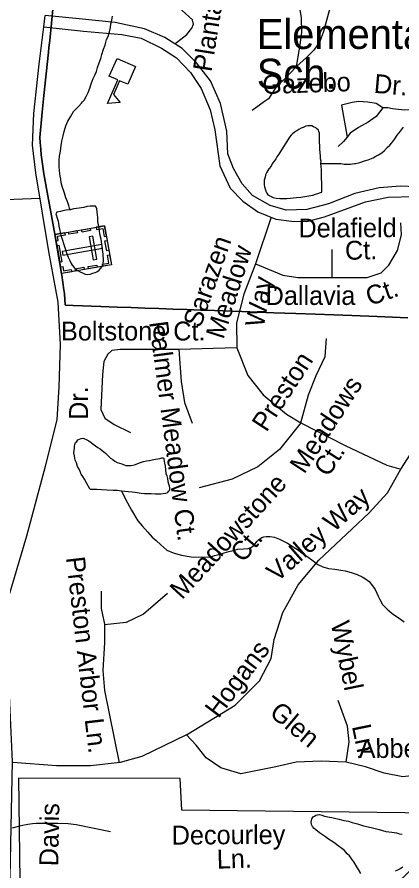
# Model space of a CAD drawing. Extents: x 2001466 to 2224147, y 644118 to 847247.
# Drawn here: x 2044922 to 2046859, y 746791 to 751088 of the extents above; entities that cross this region are included whole.
import ezdxf

# ---------------------------------------------------------------- set-up
doc = ezdxf.new("R2010")
doc.units = 0
for name, color, linetype in [('Exist Boundary Political City Limit New', 7, 'Continuous'), ('Exist Boundary Political City Limit New Hole', 7, 'Continuous'), ('Exist Cultural Cemetery CELL', 7, 'Continuous'), ('Exist Cultural Educational Facility Elementary CELL', 7, 'Continuous'), ('Exist Cultural Educational Facility Elementary Label', 7, 'Continuous'), ('Exist Hydrographic Misc Water Feature', 7, 'Continuous'), ('Exist Road Non-System Type 51', 7, 'Continuous'), ('Exist Road Non-System Type 51 Label', 7, 'Continuous'), ('Exist Road Secondary Type 51 Attributed', 7, 'Continuous'), ('Exist Road Secondary Type 51 Divided Attributed', 7, 'Continuous'), ('Exist Road Secondary Type 51 Label', 7, 'Continuous'), ('Map Preparation Boundary City Limit Buffer Line', 7, 'Continuous')]:
    doc.layers.add(name, color=color, linetype=linetype)

msp = doc.modelspace()

# ---------------------------------------------------------------- linework, layer by layer
at = {"layer": 'Exist Boundary Political City Limit New'}
msp.add_lwpolyline([(2045102.9, 751145.1), (2045086.2, 750969.9), (2045082.1, 750934.9), (2045079.5, 750911.3), (2045055.8, 750692.8), (2045052.5, 750659.2), (2045050.1, 750625.8), (2045048.6, 750609.6), (2045037.1, 750481.5), (2045038.4, 750456.5), (2045040.9, 750423.5), (2045043.6, 750394.8), (2045049.6, 750347.9), (2045057.2, 750299.9), (2045105.2, 750032), (2045116.8, 749967.9), (2045129.8, 749895.4), (2045145.9, 749796.8), (2045146.9, 749789.1), (2045157.1, 749716.1), (2045159.9, 749695.8), (2045164.6, 749639.9), (2045164.9, 749638.3), (2045203.5, 749636.6), (2045343.6, 749631.6), (2045426.4, 749628.5), (2045496.4, 749625.9), (2045566.2, 749623.4), (2045636.2, 749620.9), (2045706.2, 749618.3), (2045776.1, 749615.8), (2045846.1, 749613.2), (2045857.8, 749612.8), (2045916.1, 749610.7), (2046002.9, 749607.5), (2046053, 749605.7), (2046214.6, 749599.8), (2046325.4, 749595.8), (2046424.2, 749592.2), (2046515.6, 749588.8), (2046607.1, 749585.5), (2046735, 749580.9), (2046888.4, 749575.2)], dxfattribs=at)
at = {"layer": 'Exist Boundary Political City Limit New Hole'}
msp.add_lwpolyline([(2044935.1, 746740.6), (2046806.4, 746703.2), (2046997.4, 746885.4), (2047015.1, 747080.9), (2045751.6, 747096.5), (2045742.8, 747256.5), (2044929.5, 747257.2), (2044935.1, 746740.6)], dxfattribs=at)
at = {"layer": 'Exist Cultural Cemetery CELL'}
for points in [[(2045362.7, 750037.5), (2045396.6, 749841.3), (2045145.7, 749797.9), (2045111.8, 749994.1)], [(2045117.5, 749961.5), (2045128.8, 749963.5), (2045125.1, 749985.2), (2045164.9, 749992.1), (2045163, 750003), (2045111.9, 749994.2)], [(2045180.7, 750006.1), (2045223.4, 750013.4), (2045225.4, 750002.2), (2045182.7, 749994.8)], [(2045247, 750017.5), (2045289.7, 750024.9), (2045291.6, 750013.6), (2045248.9, 750006.3)], [(2045320.1, 750030.1), (2045322, 750018.9), (2045353.7, 750024.4), (2045360.6, 749984.4), (2045371.6, 749986.3), (2045362.7, 750037.5)], [(2045302.6, 749985.7), (2045284.2, 749982.5), (2045304.3, 749866.5), (2045322.7, 749869.6)], [(2045375.3, 749964.5), (2045384.1, 749913.4), (2045372.9, 749911.5), (2045364.1, 749962.5)], [(2045132.9, 749939.5), (2045147.4, 749855.8), (2045136.1, 749853.9), (2045121.7, 749937.5)], [(2045352.4, 749925), (2045349.2, 749943.5), (2045149.4, 749908.9), (2045152.6, 749890.5)], [(2045353.9, 749833.8), (2045352, 749845), (2045383.7, 749850.5), (2045376.8, 749890.5), (2045387.8, 749892.4), (2045396.6, 749841.2)], [(2045140.1, 749830.6), (2045151.4, 749832.5), (2045155.1, 749810.9), (2045195, 749817.7), (2045196.9, 749806.8), (2045145.7, 749797.9)], [(2045215, 749821.4), (2045257.7, 749828.8), (2045259.6, 749817.6), (2045216.9, 749810.2)], [(2045280, 749832.6), (2045322.6, 749840), (2045324.6, 749828.8), (2045281.9, 749821.4)]]:
    msp.add_lwpolyline(points, close=True, dxfattribs=at)
at = {"layer": 'Exist Cultural Educational Facility Elementary CELL'}
msp.add_lwpolyline([(2045518.3, 750839.9), (2045479.6, 750749.9), (2045437.3, 750768.1), (2045407.7, 750699.1), (2045441.3, 750658.2), (2045377.7, 750653.8), (2045428.5, 750771.9), (2045386.2, 750790.1), (2045424.9, 750880)], close=True, dxfattribs=at)
at = {"layer": 'Exist Hydrographic Misc Water Feature'}
for points in [[(2045188.5, 750118.3), (2045186.4, 750126.2), (2045182.3, 750140.2), (2045178.4, 750150.2), (2045174.3, 750164.2), (2045166.5, 750178.3), (2045160.4, 750202.4), (2045156.5, 750212.3), (2045150.1, 750230.3), (2045144.4, 750254.4), (2045142.1, 750272.1), (2045138, 750288.1), (2045136, 750314), (2045134.1, 750338.2), (2045133.9, 750368.3), (2045136, 750388.3), (2045139.9, 750414), (2045143.8, 750442.2), (2045147.9, 750463.9), (2045153.4, 750490.3), (2045159.7, 750512.1), (2045167.7, 750540), (2045177.6, 750564.1), (2045191.5, 750586.3), (2045205.7, 750612.2), (2045221.5, 750628.4), (2045233.4, 750640.4), (2045245.5, 750654.4), (2045251.4, 750662.4), (2045259.6, 750670.5), (2045269.4, 750688.5), (2045279.1, 750708.5), (2045287.5, 750730.4), (2045294.9, 750752.4), (2045305.1, 750778.4), (2045313.3, 750796.6), (2045320.9, 750814.5), (2045326.9, 750834.3), (2045335.1, 750858.6), (2045343.1, 750880.5), (2045348.8, 750900.3), (2045356.6, 750926.4), (2045364.6, 750946.6), (2045368.7, 750962.7), (2045372.8, 750974.6), (2045381, 750990.4), (2045386.7, 751014.7), (2045392.9, 751036.5), (2045394.5, 751054.5), (2045398.4, 751072.5), (2045402.5, 751092.6)], [(2046451.6, 750350.5), (2046451.8, 750362.7), (2046449.7, 750374.8), (2046449.7, 750388.5), (2046447.7, 750406.7), (2046445.6, 750422.4), (2046445.8, 750438.6), (2046443.6, 750460.5), (2046443.4, 750482.8), (2046443.6, 750494.5), (2046443.6, 750504.7), (2046441.5, 750512.7), (2046439.7, 750518.7), (2046429.4, 750526.7), (2046425.5, 750530.6), (2046413.2, 750536.5), (2046405.4, 750540.5), (2046397.4, 750540.5), (2046385.3, 750540.2), (2046375.3, 750538.6), (2046361.1, 750532.6), (2046351.5, 750528.4), (2046339.6, 750522.5), (2046329.6, 750516.3), (2046323.4, 750512.4), (2046315.6, 750506.3), (2046307.4, 750500.2), (2046301.3, 750494.2), (2046293.7, 750484.4), (2046279.3, 750462.3), (2046261.5, 750434.1), (2046239.8, 750398.1), (2046229.7, 750384.2), (2046223.8, 750374.1), (2046218, 750364.1), (2046208, 750352.2), (2046200, 750338), (2046189.9, 750324.1), (2046179.7, 750308.2), (2046171.9, 750294), (2046169.8, 750282.1), (2046165.7, 750268.1), (2046165.9, 750253.9), (2046166.1, 750244.2), (2046167.8, 750234.2), (2046170, 750224.1), (2046173.9, 750212.1), (2046178.2, 750202.2), (2046184.2, 750194.4), (2046194.2, 750188.4), (2046210.2, 750180.3), (2046226.2, 750176.2), (2046244.1, 750174.3), (2046261.9, 750174.4), (2046280.4, 750174.5), (2046296.4, 750176.1), (2046311.9, 750178.6), (2046328.1, 750180.6), (2046350.1, 750182.6), (2046370.4, 750184.4), (2046390.1, 750188.7), (2046409.9, 750192.6), (2046424.1, 750196.5), (2046436, 750200.8), (2046449.7, 750204.8), (2046456.1, 750206.7), (2046456.1, 750216.8), (2046456.1, 750250.5), (2046454, 750278.8), (2046454, 750306.7), (2046453.8, 750320.6), (2046451.8, 750334.7), (2046451.6, 750350.5)], [(2046451.6, 750350.5), (2046475.8, 750350.5), (2046484, 750350.9), (2046499.6, 750350.9), (2046517.8, 750350.6), (2046527.6, 750350.7), (2046537.9, 750350.8), (2046551.8, 750350.7), (2046567.6, 750348.7), (2046584, 750347.1), (2046599.8, 750347.1), (2046619.5, 750351), (2046625.5, 750350.9), (2046647.6, 750356.9), (2046669.8, 750364.9), (2046689.6, 750369.2), (2046713.4, 750379), (2046727.6, 750387.4), (2046741.7, 750395.4), (2046757.7, 750405.1), (2046771.7, 750417.2), (2046785.4, 750431.3), (2046797.7, 750443.3), (2046807.8, 750455.1), (2046823.3, 750475.5), (2046835.4, 750493.5), (2046851.4, 750513.4), (2046867.4, 750533.3)], [(2045188.5, 750118.3), (2045168.6, 750116.4), (2045152.6, 750112.3), (2045140.3, 750110.2), (2045122.6, 750106.3), (2045118.5, 750102.1), (2045116.7, 750098.3), (2045118.1, 750092.4), (2045124.5, 750076.4), (2045128.6, 750060.4), (2045130.2, 750050.4), (2045132.7, 750036.2), (2045136.6, 750014.1), (2045138.8, 750004.1), (2045142.7, 749990.1), (2045148.9, 749970.1), (2045156.9, 749944.2), (2045164.9, 749918.2), (2045172.7, 749896.3), (2045178.8, 749880.3), (2045187, 749862.5), (2045194.8, 749848.3), (2045198.9, 749840.4), (2045209, 749828.3), (2045214.7, 749822.6), (2045225, 749814.6), (2045239.3, 749806.3), (2045251, 749800.4), (2045264.9, 749794.7), (2045275.2, 749792.3), (2045289.1, 749794.7), (2045303.1, 749798.6), (2045315.2, 749802.5), (2045323, 749806.6), (2045334.9, 749814.5), (2045343.1, 749824.6), (2045351.1, 749836.8), (2045355.2, 749848.8), (2045357, 749862.7), (2045354.8, 749894.6), (2045352.7, 749918.5), (2045348.6, 749944.7), (2045344.7, 749970.4), (2045340.6, 749988.5), (2045336.5, 750010.5), (2045334.5, 750028.7), (2045330.6, 750048.4), (2045328.7, 750062.5), (2045328.5, 750078.7), (2045326.5, 750092.4), (2045324.4, 750108.6), (2045322.6, 750122.6), (2045320.3, 750132.3), (2045316.4, 750136.6), (2045290.4, 750136.4), (2045274.4, 750134.4), (2045258.4, 750130.3), (2045246.7, 750128.5), (2045234.4, 750126.3), (2045220.4, 750124.4), (2045208.1, 750122.6), (2045188.5, 750118.3)], [(2045447.2, 748703), (2045427.1, 748704.8), (2045405, 748704.9), (2045375.1, 748706.6), (2045347, 748708.9), (2045323.2, 748710.9), (2045311.3, 748710.6), (2045299, 748710.9), (2045289.1, 748710.7), (2045287.3, 748714.7), (2045272.9, 748740.8), (2045260.8, 748762.5), (2045252.8, 748776.7), (2045244.6, 748788.5), (2045239.1, 748800.7), (2045234.8, 748812.7), (2045226.8, 748826.5), (2045220.9, 748844.4), (2045214.7, 748858.4), (2045212.9, 748868.4), (2045210.8, 748880.5), (2045208.3, 748894.6), (2045208.8, 748906.7), (2045210.6, 748918.6), (2045210.8, 748926.7), (2045212.9, 748936.5), (2045216.5, 748946.5), (2045222.3, 748952.5), (2045228.2, 748960.5), (2045236.6, 748964.5), (2045244.6, 748966.6), (2045252.6, 748968.6), (2045258.6, 748966.5), (2045272.5, 748960.7), (2045282.6, 748954.7), (2045294.5, 748946.4), (2045304.5, 748938.8), (2045316.4, 748930.5), (2045328.7, 748922.6), (2045340.6, 748914.7), (2045350.7, 748906.6), (2045366.6, 748892.9), (2045376.9, 748882.8), (2045384.9, 748874.7), (2045392.7, 748868.7), (2045404.6, 748860.8), (2045414.8, 748853.1), (2045426.5, 748846.9), (2045437, 748842.9), (2045448.7, 748839.1), (2045460.8, 748835.2), (2045469, 748831.1), (2045478.8, 748830.9), (2045495, 748831.2), (2045505.1, 748833), (2045518.8, 748836.9), (2045538.9, 748845.2), (2045558.6, 748851.2), (2045572.9, 748855.1), (2045588.5, 748857.2), (2045602.5, 748859.1), (2045618.9, 748863.1), (2045630.8, 748865.4), (2045640.8, 748867.1), (2045650.4, 748869.3), (2045658.4, 748869.3), (2045660.9, 748865.3), (2045662.7, 748851.2), (2045666.8, 748827.4), (2045668.5, 748809.4), (2045670.7, 748791.6), (2045675, 748779.6), (2045679.1, 748765.6), (2045681, 748751.5), (2045684.9, 748739.5), (2045687.1, 748729.5), (2045689, 748717.4), (2045688.8, 748709.3), (2045686.9, 748703.5), (2045683, 748699.7), (2045677.3, 748693.2), (2045669.3, 748691.2), (2045657, 748689.4), (2045645.1, 748687.1), (2045632.8, 748687.4), (2045619.3, 748687.4), (2045597.1, 748689.2), (2045580.9, 748689.2), (2045563.1, 748689.1), (2045547.3, 748691.1), (2045516.9, 748695.2), (2045501.2, 748697.2), (2045481.1, 748699.1), (2045447.2, 748703)], [(2045447.2, 748703), (2045477.2, 748643.3), (2045497.1, 748607), (2045529.3, 748553), (2045551.4, 748527.4), (2045579.5, 748495.1), (2045601.6, 748471.5), (2045621.5, 748453.4), (2045645.5, 748431.5), (2045675.7, 748405.5), (2045707.2, 748391.8), (2045749.5, 748379.7), (2045797.5, 748371.6), (2045847.7, 748369.6), (2045893.6, 748372), (2045917.4, 748377.7), (2045937.7, 748384), (2045963.6, 748392.2), (2045987.5, 748397.9), (2046009.5, 748404.3), (2046033.3, 748410), (2046061.4, 748412.3), (2046085.6, 748414.3), (2046101.3, 748420.4), (2046117.3, 748432.2), (2046129.4, 748448.2), (2046139.5, 748458.4), (2046153.2, 748468.5), (2046163.1, 748472.3), (2046175, 748474.6), (2046195.3, 748474.3), (2046217.2, 748470.6), (2046243.2, 748460.6), (2046283.2, 748440.7), (2046311.3, 748422.6), (2046339.2, 748404.6), (2046357.5, 748390.9), (2046379.8, 748374.9), (2046411.6, 748351.1), (2046435.8, 748332.8), (2046461.4, 748321.2), (2046489.3, 748312.9), (2046521.5, 748309.2), (2046551.4, 748305.1), (2046573.8, 748301.3), (2046603.7, 748293.1), (2046633.7, 748283.3), (2046659.7, 748271.2), (2046675.9, 748261.5), (2046693.5, 748247.4), (2046711.6, 748225.6), (2046723.9, 748207.5), (2046733.5, 748189.4), (2046739.9, 748173.4), (2046747.9, 748157.6), (2046761.8, 748131.6), (2046788.1, 748105.7), (2046816, 748081.6), (2046839.9, 748065.8), (2046869.9, 748043.8)], [(2046652.5, 746777.4), (2046640.4, 746797.5), (2046636.3, 746803.4), (2046626.3, 746819.6), (2046616.2, 746837.3), (2046606.2, 746849.4), (2046594.3, 746867.4), (2046584.2, 746877.5), (2046570.3, 746893.4), (2046556.2, 746903.2), (2046538.1, 746917.3), (2046522.3, 746929.4), (2046510.4, 746937.3), (2046490.1, 746951.4), (2046474.3, 746963.1), (2046464.3, 746969.1), (2046444, 746983.1), (2046425.9, 746997.2), (2046417.9, 747004.9), (2046408.1, 747014.9), (2046403.8, 747024.9), (2046402, 747036.9), (2046403.8, 747045.2), (2046406.1, 747053), (2046412, 747063), (2046418.2, 747067), (2046425.9, 747071), (2046433.9, 747073.1), (2046444.2, 747075.2), (2046455.7, 747071), (2046470, 747067.2), (2046485.8, 747063.2), (2046506.1, 747059.3), (2046525.8, 747055.5), (2046543.8, 747051.1), (2046565.8, 747045.3), (2046589.8, 747041.3), (2046607.8, 747035.3), (2046635.9, 747027.4), (2046665.6, 747017.6), (2046704, 747009.8), (2046744, 746999.7), (2046778, 746989.7), (2046808, 746985.9), (2046831.9, 746981.9), (2046846.1, 746977.7), (2046860.2, 746975.9)], [(2046864.3, 746809.8), (2046858.2, 746805.9), (2046850.4, 746801.8), (2046842.6, 746798.1), (2046832.6, 746793.9), (2046824.6, 746789.9)]]:
    msp.add_lwpolyline(points, dxfattribs=at)
at = {"layer": 'Exist Road Non-System Type 51'}
for points in [[(2045716.4, 750953), (2045777.1, 751001.2), (2045801.3, 751031.9), (2045809.9, 751053.3), (2045804.7, 751074.7), (2045753.5, 751120.8), (2045721.8, 751145.6), (2045709.5, 751159.9), (2045709.5, 751178.1), (2045735.5, 751209.3), (2045792.7, 751266.6), (2045822.7, 751308.1), (2045832.1, 751347.4), (2045830.4, 751457.7)], [(2046328.3, 750839.4), (2046346.9, 750948.8), (2046355.2, 751010.8), (2046353.1, 751085.1), (2046344.9, 751136.7), (2046338.7, 751173.9), (2046342.8, 751206.9), (2046357.2, 751283.3)], [(2046521.1, 751180.1), (2046505.8, 751161.5), (2046497.5, 751138.8), (2046485.2, 751089.2), (2046464.5, 751014.9), (2046445.9, 750965.3), (2046415, 750922), (2046377.9, 750884.8), (2046328.3, 750839.4)], [(2046328.3, 750839.4), (2046262.3, 750771.3), (2046231.4, 750744.4), (2046216.9, 750723.8), (2046188, 750676.3)], [(2046188, 750676.3), (2046167.4, 750663.9), (2046105.5, 750618.5)], [(2046762.7, 750632), (2046728.9, 750652.9), (2046687.2, 750660.7), (2046640.3, 750663.3), (2046609, 750658.1), (2046588.1, 750652.9), (2046554.2, 750645.1), (2046582.9, 750483.4)], [(2046762.7, 750632), (2046728.9, 750587.7), (2046689.8, 750559), (2046640.3, 750532.9), (2046598.6, 750504.2), (2046582.9, 750483.4), (2046564.7, 750462.5), (2046538.6, 750436.4)], [(2046979.1, 750621.6), (2046872.2, 750619), (2046812.3, 750626.8), (2046788.8, 750632), (2046762.7, 750632)], [(2044775.1, 750166.4), (2045037, 750176.1)], [(2046200.7, 750081.4), (2046122.1, 749845.5)], [(2046508.4, 749778.1), (2046684, 749778.1), (2046754.2, 749801.5), (2046792.3, 749839.6), (2046836.2, 749912.8), (2046856.7, 749991.9), (2046853.7, 750053.4)], [(2046508.4, 749778.1), (2046508.4, 749918.7)], [(2046122.1, 749845.5), (2046063.6, 749693.2), (2046025.6, 749549.7), (2046028.5, 749423.8)], [(2046122.1, 749845.5), (2046259.7, 749789.8), (2046335.8, 749778.1), (2046508.4, 749778.1)], [(2046350.4, 749046.6), (2046388.4, 749187.2), (2046426.5, 749283.8), (2046473.3, 749380.4), (2046479.1, 749471.2)], [(2045735.8, 749415.6), (2045440.3, 749415.6), (2045399.3, 749409.7), (2045378.8, 749392.1), (2045358.3, 749354.1), (2045352.5, 749289.7), (2045343.7, 749113.9), (2045364.2, 749070), (2045411, 749037.8), (2045493, 748996.8)], [(2046028.5, 749423.8), (2045735.8, 749415.6)], [(2045735.8, 749415.6), (2045747.5, 749254.5), (2045765.1, 749149.1), (2045803.2, 749043.7)], [(2046028.5, 749423.8), (2046084.1, 749283.8), (2046160.2, 749187.2), (2046277.2, 749090.5), (2046350.4, 749046.6)], [(2046853.7, 748812.3), (2046954.6, 748968.3), (2047045.7, 749073), (2047124.7, 749137.4), (2047221.3, 749193), (2047358.8, 749234), (2047470, 749242.8), (2047622.2, 749210.6), (2047759.7, 749181.3), (2047830, 749166.7)], [(2046350.4, 749046.6), (2046242.1, 748912.5), (2046133.8, 748824.6), (2046005.1, 748763.1), (2045838.3, 748719.2)], [(2046350.4, 749046.6), (2046572.8, 748932.4), (2046783.5, 748832.8), (2046853.7, 748812.3)], [(2045774.2, 747475.8), (2046020, 747625.2), (2046142.9, 747748.2), (2046201.4, 747859.4), (2046216.1, 747956.1), (2046260, 748090.8), (2046336, 748231.3), (2046441.4, 748354.3), (2046693.1, 748591.5), (2046786.7, 748694), (2046853.7, 748812.3)], [(2045345.8, 748199), (2045345.8, 748111.5), (2045362.4, 748032.4), (2045362.4, 747940.8), (2045354.1, 747799.2), (2045362.4, 747699.2), (2045435.2, 747335.1)], [(2045678.8, 748186.5), (2045558.1, 748082.4), (2045470.7, 748040.7), (2045362.4, 748029.9)], [(2046578.9, 747338.2), (2046593.6, 747440.7), (2046584.8, 747519.8), (2046538, 747648.6)], [(2045774.2, 747475.8), (2045549.7, 747366), (2045441.5, 747336.9), (2045291.7, 747320.2), (2045121, 747320.2), (2044900, 747336)], [(2046578.9, 747338.2), (2046453.1, 747344), (2046327.3, 747338.2), (2046224.8, 747314.8), (2046047.4, 747279.2), (2045948.3, 747309.7), (2045874.5, 747360.6), (2045823.9, 747423.1), (2045774.2, 747475.8)], [(2047109.8, 747370.4), (2047003.3, 747291.3), (2046947.7, 747273.8), (2046862.8, 747265), (2046769.2, 747282.6), (2046675.5, 747314.8), (2046578.9, 747338.2)], [(2045392.6, 746987.9), (2045219.3, 747023.5), (2045179.4, 747028.3), (2045127.4, 747029.3), (2045083.5, 747030.2), (2045017.4, 747029.6), (2044998.8, 747027.3)], [(2044998.8, 747027.3), (2044975.3, 747024.4), (2044941.2, 747017.1), (2044897, 747006)]]:
    msp.add_lwpolyline(points, dxfattribs=at)
at = {"layer": 'Exist Road Secondary Type 51 Attributed'}
for points in [[(2045056.8, 751039.7), (2045063.9, 751096.7)], [(2044882, 746513.3), (2044899.7, 747341.1), (2044874, 747895.1), (2044859.5, 748105.2), (2044894.9, 748222.8), (2044970.5, 748477.2), (2045065.5, 748828.3), (2045123.4, 749061), (2045133.1, 749226.9), (2045141.1, 749441), (2045128.2, 749652.8), (2045081.6, 749908.9), (2045015.6, 750304.2), (2044999.5, 750442.7), (2045005.9, 750602.1), (2045033.3, 750850.9), (2045056.8, 751039.7)]]:
    msp.add_lwpolyline(points, dxfattribs=at)
at = {"layer": 'Exist Road Secondary Type 51 Divided Attributed'}
for points in [[(2047004.7, 750230.9), (2046851.9, 750237), (2046744.1, 750228.9), (2046622.6, 750199.9), (2046489.8, 750148.4), (2046379.6, 750119), (2046276.6, 750116.6), (2046196.1, 750139.1), (2046107.6, 750189.9), (2046054.5, 750248.6), (2046011, 750326.3), (2045982.9, 750399.6), (2045977.2, 750514.8), (2045945.9, 750653.7), (2045895.2, 750768), (2045825.2, 750857.8), (2045752.8, 750929.4), (2045665.9, 750985.8), (2045563.7, 751029.3), (2045416.4, 751061.1), (2045233.8, 751079.6), (2045063.9, 751096.7)], [(2045056.8, 751039.7), (2045255.5, 751017.2), (2045448.6, 751001.1), (2045546, 750982.2), (2045648.2, 750932.3), (2045724.6, 750882.3), (2045795.4, 750809.1), (2045847.7, 750728.9), (2045893.6, 750621.8), (2045916.9, 750520.4), (2045942.6, 750338.8), (2045994.9, 750226.9), (2046057.7, 750162.5), (2046134.1, 750108.1), (2046224.3, 750071.9), (2046303.9, 750060.6), (2046380.4, 750059), (2046469.7, 750082.4), (2046675.7, 750157.6), (2046789.9, 750181), (2046921.9, 750185)]]:
    msp.add_lwpolyline(points, dxfattribs=at)
at = {"layer": 'Map Preparation Boundary City Limit Buffer Line'}
for points in [[(2045102.9, 751145.1), (2045086.2, 750969.9), (2045082.1, 750934.9), (2045079.5, 750911.3), (2045055.8, 750692.8), (2045052.5, 750659.2), (2045050.1, 750625.8), (2045048.6, 750609.6), (2045037.1, 750481.5), (2045038.4, 750456.5), (2045040.9, 750423.5), (2045043.6, 750394.8), (2045049.6, 750347.9), (2045057.2, 750299.9), (2045105.2, 750032), (2045116.8, 749967.9), (2045129.8, 749895.4), (2045145.9, 749796.8), (2045146.9, 749789.1), (2045157.1, 749716.1), (2045159.9, 749695.8), (2045164.6, 749639.9), (2045164.9, 749638.3), (2045203.5, 749636.6), (2045343.6, 749631.6), (2045426.4, 749628.5), (2045496.4, 749625.9), (2045566.2, 749623.4), (2045636.2, 749620.9), (2045706.2, 749618.3), (2045776.1, 749615.8), (2045846.1, 749613.2), (2045857.8, 749612.8), (2045916.1, 749610.7), (2046002.9, 749607.5), (2046053, 749605.7), (2046214.6, 749599.8), (2046325.4, 749595.8), (2046424.2, 749592.2), (2046515.6, 749588.8), (2046607.1, 749585.5), (2046735, 749580.9), (2046888.4, 749575.2)], [(2046888.4, 749575.2), (2046735, 749580.9), (2046607.1, 749585.5), (2046515.6, 749588.8), (2046424.2, 749592.2), (2046325.4, 749595.8), (2046214.6, 749599.8), (2046053, 749605.7), (2046002.9, 749607.5), (2045916.1, 749610.7), (2045857.8, 749612.8), (2045846.1, 749613.2), (2045776.1, 749615.8), (2045706.2, 749618.3), (2045636.2, 749620.9), (2045566.2, 749623.4), (2045496.4, 749625.9), (2045426.4, 749628.5), (2045343.6, 749631.6), (2045203.5, 749636.6), (2045164.9, 749638.3), (2045164.6, 749639.9), (2045159.9, 749695.8), (2045157.1, 749716.1), (2045146.9, 749789.1), (2045145.9, 749796.8), (2045129.8, 749895.4), (2045116.8, 749967.9), (2045105.2, 750032), (2045057.2, 750299.9), (2045049.6, 750347.9), (2045043.6, 750394.8), (2045040.9, 750423.5), (2045038.4, 750456.5), (2045037.1, 750481.5), (2045048.6, 750609.6), (2045050.1, 750625.8), (2045052.5, 750659.2), (2045055.8, 750692.8), (2045079.5, 750911.3), (2045082.1, 750934.9), (2045086.2, 750969.9), (2045102.9, 751145.1)], [(2044935.1, 746740.6), (2046806.4, 746703.2), (2046997.4, 746885.4), (2047015.1, 747080.9), (2045751.6, 747096.5), (2045742.8, 747256.5), (2044929.5, 747257.2), (2044935.1, 746740.6)]]:
    msp.add_lwpolyline(points, dxfattribs=at)

# ---------------------------------------------------------------- texts
at = {"layer": 'Exist Cultural Educational Facility Elementary Label'}
for s, p in [('Elementary', (2046128.4, 750927.7)), ('Sch.', (2046128.4, 750728.5))]:
    msp.add_text(s, height=150, dxfattribs=at).set_placement(p)
at = {"layer": 'Exist Road Non-System Type 51 Label'}
for s, rotation, p in [('Plantation Park Ct.', 80.9134, (2045900.2, 750809.2)), ('Gazebo', 1.9518, (2046157.9, 750700.4)), ('Dr.', 354.8905, (2046715.2, 750707.5)), ('Delafield', 0.1811, (2046338.4, 749979.1)), ('Sarazen', 70.5506, (2045844.8, 749519.2)), ('Ct.', 1.4787, (2046573.5, 749866)), ('Meadow', 72.3534, (2045960.3, 749462.9)), ('Way', 79.5222, (2046162.6, 749522.7)), ('Ct.', 19.1117, (2046696.8, 749633.7)), ('Palmer Meadow Ct.', 277.5045, (2045586.3, 749552.2)), ('Preston', 56.9083, (2046177.2, 748995.5)), ('Meadows', 56.9083, (2046367.7, 748784.8)), ('Ct.', 56.9083, (2046488.6, 748769.4)), ('Meadowstone', 47.5109, (2045751.9, 748152.4)), ('Valley Way', 41.3976, (2046229.7, 748240.7)), ('Ct.', 49.7847, (2046059.8, 748338.3)), ('Preston Arbor Ln.', 276.6078, (2045167.9, 748367.9)), ('Wybel     Ln.', 281.6266, (2046500.3, 748037.8)), ('Hogans', 53.0764, (2045935.8, 747554.8)), ('Glen', 320.117, (2046186.8, 747577.5)), ('Abbey', 0.5423, (2046641.7, 747358.5)), ('Decourley', 0.3935, (2045700.5, 746923.3)), ('Ln.', 1.8515, (2045928.3, 746802.1))]:
    msp.add_text(s, height=95, rotation=rotation, dxfattribs=at).set_placement(p)
for s, p in [('Dallavia', (2046172.9, 749639.4)), ('Boltstone Ct.', (2045143.1, 749460.5))]:
    msp.add_text(s, height=95, dxfattribs=at).set_placement(p)
at = {"layer": 'Exist Road Secondary Type 51 Label'}
for s, rotation, p in [('Dr.', 90, (2045278.7, 749061)), ('Davis', 88.8278, (2045128.5, 746813.8))]:
    msp.add_text(s, height=95, rotation=rotation, dxfattribs=at).set_placement(p)

doc.saveas('drawing.dxf')
